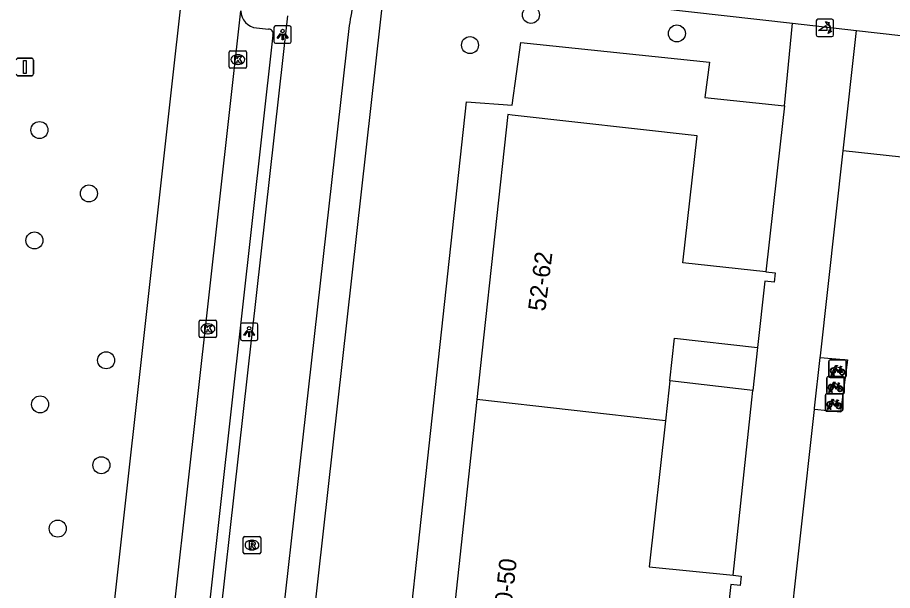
# Model space of a CAD drawing. Extents: x 161928 to 163055, y 386475 to 387428.
# Drawn here: x 162200.8 to 162251.1, y 386709.1 to 386742 of the extents above; entities that cross this region are included whole.
import ezdxf

# ---------------------------------------------------------------- set-up
doc = ezdxf.new("R2010")
doc.units = 0
for name, color, linetype in [('IMGEO_Boom', 7, 'Continuous'), ('IMGEO_Fietsenrek', 7, 'Continuous'), ('IMGEO_Fietspad_gesloten', 7, 'Continuous'), ('IMGEO_Groenvoorziening', 7, 'Continuous'), ('IMGEO_Kolk', 7, 'Continuous'), ('IMGEO_Lichtpunt', 7, 'Continuous'), ('IMGEO_Pand', 7, 'Continuous'), ('IMGEO_Pand_nummerreeks', 7, 'Continuous'), ('IMGEO_Poller', 7, 'Continuous'), ('IMGEO_Rijbaan_lokaal_open', 7, 'Continuous'), ('IMGEO_Rioolput', 7, 'Continuous'), ('IMGEO_Verkeersbordpaal', 7, 'Continuous'), ('IMGEO_Voetpad_open', 7, 'Continuous')]:
    doc.layers.add(name, color=color, linetype=linetype)

msp = doc.modelspace()

# ---------------------------------------------------------------- linework, layer by layer
at = {"layer": 'IMGEO_Boom'}
for centre in [(162230.309, 386742.181), (162238.704, 386741.115), (162226.8, 386740.448), (162202.024, 386735.566), (162204.872, 386731.922), (162201.735, 386729.22), (162205.86, 386722.326), (162202.065, 386719.795), (162205.587, 386716.297), (162203.076, 386712.65)]:
    msp.add_circle(centre, 0.489, dxfattribs=at)
at = {"layer": 'IMGEO_Fietsenrek'}
for p, q in [((162247.446, 386721.42), (162247.446, 386722.261)), ((162247.446, 386722.261), (162247.446, 386721.42)), ((162247.521, 386722.345), (162248.362, 386722.345)), ((162248.362, 386722.345), (162247.521, 386722.345)), ((162248.446, 386722.27), (162248.446, 386721.429)), ((162248.446, 386721.429), (162248.446, 386722.27)), ((162247.573, 386721.429), (162247.612, 386721.589)), ((162247.642, 386721.577), (162247.607, 386721.429)), ((162247.684, 386721.601), (162247.683, 386721.605)), ((162247.725, 386721.429), (162247.691, 386721.571)), ((162247.715, 386721.612), (162247.716, 386721.605)), ((162247.723, 386721.575), (162247.758, 386721.429)), ((162248.133, 386721.894), (162248.169, 386721.799)), ((162247.326, 386720.468), (162247.326, 386721.309)), ((162247.326, 386721.309), (162247.326, 386720.468)), ((162247.401, 386721.393), (162248.242, 386721.393)), ((162248.242, 386721.393), (162247.401, 386721.393)), ((162248.371, 386721.345), (162247.53, 386721.345)), ((162247.53, 386721.345), (162248.371, 386721.345)), ((162247.607, 386721.429), (162247.573, 386721.429)), ((162247.758, 386721.429), (162247.725, 386721.429)), ((162248.326, 386721.318), (162248.326, 386720.477)), ((162248.326, 386720.477), (162248.326, 386721.318)), ((162247.453, 386720.477), (162247.492, 386720.637)), ((162247.522, 386720.625), (162247.487, 386720.477)), ((162247.564, 386720.649), (162247.563, 386720.653)), ((162247.605, 386720.477), (162247.571, 386720.619)), ((162247.595, 386720.66), (162247.596, 386720.653)), ((162247.603, 386720.623), (162247.638, 386720.477)), ((162248.013, 386720.942), (162248.049, 386720.847)), ((162247.248, 386719.482), (162247.248, 386720.323)), ((162247.248, 386720.323), (162247.248, 386719.482)), ((162247.323, 386720.407), (162248.164, 386720.407)), ((162248.164, 386720.407), (162247.323, 386720.407)), ((162248.251, 386720.393), (162247.41, 386720.393)), ((162247.41, 386720.393), (162248.251, 386720.393)), ((162247.487, 386720.477), (162247.453, 386720.477)), ((162247.638, 386720.477), (162247.605, 386720.477)), ((162248.248, 386720.332), (162248.248, 386719.491)), ((162248.248, 386719.491), (162248.248, 386720.332)), ((162247.375, 386719.491), (162247.414, 386719.651)), ((162247.444, 386719.639), (162247.409, 386719.491)), ((162247.486, 386719.663), (162247.485, 386719.667)), ((162247.527, 386719.491), (162247.493, 386719.633)), ((162247.517, 386719.674), (162247.518, 386719.667)), ((162247.525, 386719.637), (162247.56, 386719.491)), ((162247.935, 386719.956), (162247.971, 386719.861)), ((162248.173, 386719.407), (162247.332, 386719.407)), ((162247.332, 386719.407), (162248.173, 386719.407)), ((162247.409, 386719.491), (162247.375, 386719.491)), ((162247.56, 386719.491), (162247.527, 386719.491))]:
    msp.add_line(p, q, dxfattribs=at)
for points in [[(162247.78, 386721.819), (162247.728, 386721.729), (162247.688, 386721.704), (162247.689, 386721.751), (162247.744, 386721.845)], [(162247.759, 386721.871), (162247.854, 386722.035), (162247.94, 386722.021), (162247.942, 386722.012), (162247.886, 386722.001), (162247.859, 386721.956), (162248.115, 386721.915)], [(162248.055, 386721.627), (162248.005, 386721.627), (162247.814, 386721.878), (162247.795, 386721.846)], [(162248.102, 386721.89), (162247.845, 386721.931), (162247.828, 386721.902), (162247.995, 386721.682), (162248.102, 386721.89)], [(162248.15, 386721.792), (162248.12, 386721.869), (162248.011, 386721.651), (162248.054, 386721.651)], [(162248.084, 386721.651), (162248.204, 386721.65), (162248.16, 386721.764)], [(162248.18, 386721.771), (162248.235, 386721.626), (162248.085, 386721.626)], [(162248.115, 386721.915), (162248.14, 386721.964), (162248.134, 386721.968), (162248.111, 386721.972), (162248.099, 386721.979), (162248.098, 386721.982), (162248.1, 386721.987), (162248.195, 386721.972), (162248.197, 386721.962), (162248.187, 386721.949), (162248.175, 386721.943), (162248.161, 386721.949), (162248.133, 386721.894)], [(162247.639, 386720.919), (162247.734, 386721.083), (162247.82, 386721.069), (162247.822, 386721.06), (162247.766, 386721.049), (162247.739, 386721.004), (162247.995, 386720.963)], [(162247.66, 386720.867), (162247.608, 386720.777), (162247.568, 386720.752), (162247.569, 386720.799), (162247.624, 386720.893)], [(162247.935, 386720.675), (162247.885, 386720.675), (162247.694, 386720.926), (162247.675, 386720.894)], [(162247.982, 386720.938), (162247.725, 386720.979), (162247.708, 386720.95), (162247.875, 386720.73), (162247.982, 386720.938)], [(162248.03, 386720.84), (162248, 386720.917), (162247.891, 386720.699), (162247.934, 386720.699)], [(162247.964, 386720.699), (162248.084, 386720.698), (162248.04, 386720.812)], [(162248.06, 386720.819), (162248.115, 386720.674), (162247.965, 386720.674)], [(162247.995, 386720.963), (162248.02, 386721.012), (162248.014, 386721.016), (162247.991, 386721.02), (162247.979, 386721.027), (162247.978, 386721.03), (162247.98, 386721.035), (162248.075, 386721.02), (162248.077, 386721.01), (162248.067, 386720.997), (162248.055, 386720.991), (162248.041, 386720.997), (162248.013, 386720.942)], [(162247.561, 386719.933), (162247.656, 386720.097), (162247.742, 386720.083), (162247.744, 386720.074), (162247.688, 386720.063), (162247.661, 386720.018), (162247.917, 386719.977)], [(162247.917, 386719.977), (162247.942, 386720.026), (162247.936, 386720.03), (162247.913, 386720.034), (162247.901, 386720.041), (162247.9, 386720.044), (162247.902, 386720.049), (162247.997, 386720.034), (162247.999, 386720.024), (162247.989, 386720.011), (162247.977, 386720.005), (162247.963, 386720.011), (162247.935, 386719.956)], [(162247.582, 386719.881), (162247.53, 386719.791), (162247.49, 386719.766), (162247.491, 386719.813), (162247.546, 386719.907)], [(162247.857, 386719.689), (162247.807, 386719.689), (162247.616, 386719.94), (162247.597, 386719.908)], [(162247.904, 386719.952), (162247.647, 386719.993), (162247.63, 386719.964), (162247.797, 386719.744), (162247.904, 386719.952)], [(162247.952, 386719.854), (162247.922, 386719.931), (162247.813, 386719.713), (162247.856, 386719.713)], [(162247.886, 386719.713), (162248.006, 386719.712), (162247.962, 386719.826)], [(162247.982, 386719.833), (162248.037, 386719.688), (162247.887, 386719.688)]]:
    msp.add_lwpolyline(points, dxfattribs=at)
for centre, radius, start, end in [((162247.524, 386722.267), 0.0779, 92.4484, 184.2845), ((162247.524, 386722.267), 0.0779, 92.4484, 184.2845), ((162248.368, 386722.267), 0.0779, 2.4484, 94.2845), ((162248.368, 386722.267), 0.0779, 2.4484, 94.2845), ((162247.686, 386721.73), 0.159, 62.6766, 242.1369), ((162247.686, 386721.73), 0.129, 63.3192, 238.903), ((162247.666, 386721.601), 0.0499, 12.8025, 158.6934), ((162247.686, 386721.73), 0.159, 253.9967, 271.7867), ((162247.666, 386721.601), 0.0174, 12.8025, 163.4502), ((162247.686, 386721.73), 0.129, 253.415, 269.0204), ((162247.686, 386721.73), 0.129, 283.6043, 43.4302), ((162247.686, 386721.73), 0.159, 283.5766, 46.6042), ((162248.213, 386721.646), 0.159, 113.3408, 178.3217), ((162248.213, 386721.646), 0.159, 187.0065, 105.7708), ((162248.213, 386721.646), 0.129, 113.923, 177.9556), ((162248.213, 386721.646), 0.129, 188.6715, 104.5883), ((162247.404, 386721.315), 0.0779, 92.4484, 184.2845), ((162247.404, 386721.315), 0.0779, 92.4484, 184.2845), ((162247.524, 386721.423), 0.0779, 182.4484, 274.2845), ((162247.524, 386721.423), 0.0779, 182.4484, 274.2845), ((162248.248, 386721.315), 0.0779, 2.4484, 94.2845), ((162248.248, 386721.315), 0.0779, 2.4484, 94.2845), ((162248.368, 386721.423), 0.0779, 272.4484, 4.2845), ((162248.368, 386721.423), 0.0779, 272.4484, 4.2845), ((162247.566, 386720.778), 0.159, 62.6766, 242.1369), ((162247.566, 386720.778), 0.129, 63.3192, 238.903), ((162247.546, 386720.649), 0.0499, 12.8025, 158.6934), ((162247.566, 386720.778), 0.159, 253.9967, 271.7867), ((162247.546, 386720.649), 0.0174, 12.8025, 163.4502), ((162247.566, 386720.778), 0.129, 253.415, 269.0204), ((162247.566, 386720.778), 0.129, 283.6043, 43.4302), ((162247.566, 386720.778), 0.159, 283.5766, 46.6042), ((162248.093, 386720.694), 0.159, 113.3408, 178.3217), ((162248.093, 386720.694), 0.159, 187.0065, 105.7708), ((162248.093, 386720.694), 0.129, 113.923, 177.9556), ((162248.093, 386720.694), 0.129, 188.6715, 104.5883), ((162247.326, 386720.329), 0.0779, 92.4484, 184.2845), ((162247.326, 386720.329), 0.0779, 92.4484, 184.2845), ((162247.404, 386720.471), 0.0779, 182.4484, 274.2845), ((162247.404, 386720.471), 0.0779, 182.4484, 274.2845), ((162248.17, 386720.329), 0.0779, 2.4484, 94.2845), ((162248.17, 386720.329), 0.0779, 2.4484, 94.2845), ((162248.248, 386720.471), 0.0779, 272.4484, 4.2845), ((162248.248, 386720.471), 0.0779, 272.4484, 4.2845), ((162247.488, 386719.792), 0.159, 62.6766, 242.1369), ((162247.488, 386719.792), 0.129, 63.3192, 238.903), ((162247.468, 386719.663), 0.0499, 12.8025, 158.6934), ((162247.488, 386719.792), 0.159, 253.9967, 271.7867), ((162247.468, 386719.663), 0.0174, 12.8025, 163.4502), ((162247.488, 386719.792), 0.129, 253.415, 269.0204), ((162247.488, 386719.792), 0.129, 283.6043, 43.4302), ((162247.488, 386719.792), 0.159, 283.5766, 46.6042), ((162248.015, 386719.708), 0.159, 113.3408, 178.3217), ((162248.015, 386719.708), 0.159, 187.0065, 105.7708), ((162248.015, 386719.708), 0.129, 113.923, 177.9556), ((162248.015, 386719.708), 0.129, 188.6715, 104.5883), ((162247.326, 386719.485), 0.0779, 182.4484, 274.2845), ((162247.326, 386719.485), 0.0779, 182.4484, 274.2845), ((162248.17, 386719.485), 0.0779, 272.4484, 4.2845), ((162248.17, 386719.485), 0.0779, 272.4484, 4.2845)]:
    msp.add_arc(centre, radius, start, end, dxfattribs=at)
at = {"layer": 'IMGEO_Fietspad_gesloten'}
for points in [[(162195.921, 386555.33), (162196.623, 386563.902), (162198.619, 386583.997), (162202.473, 386618.652), (162216.324, 386742.13)], [(162219.856, 386741.57), (162213.001, 386680.793), (162211.475, 386667.262)]]:
    msp.add_lwpolyline(points, dxfattribs=at)
msp.add_arc((162230.14, 386740.309), 10.361, 156.6566, 173.0072, dxfattribs=at)
at = {"layer": 'IMGEO_Groenvoorziening'}
for points in [[(162238.505, 386679.954), (162220.599, 386681.926), (162226.595, 386737.185), (162229.227, 386736.991), (162229.722, 386740.601), (162240.582, 386739.464), (162240.32, 386737.425), (162244.895, 386736.957)], [(162266.824, 386732.35), (162248.275, 386734.36)]]:
    msp.add_lwpolyline(points, dxfattribs=at)
at = {"layer": 'IMGEO_Kolk'}
for p, q in [((162212.945, 386739.188), (162212.945, 386740.04)), ((162213.02, 386740.114), (162213.872, 386740.114)), ((162213.433, 386739.894), (162213.458, 386739.894)), ((162213.946, 386740.04), (162213.946, 386739.188)), ((162213.456, 386739.334), (162213.431, 386739.334)), ((162213.872, 386739.114), (162213.02, 386739.114)), ((162211.295, 386724.637), (162212.147, 386724.637)), ((162211.22, 386723.711), (162211.22, 386724.563)), ((162211.708, 386724.417), (162211.733, 386724.417)), ((162212.221, 386724.563), (162212.221, 386723.711)), ((162212.147, 386723.637), (162211.295, 386723.637)), ((162211.731, 386723.857), (162211.706, 386723.857))]:
    msp.add_line(p, q, dxfattribs=at)
for points in [[(162212.945, 386739.188), (162212.945, 386740.04)], [(162213.02, 386740.114), (162213.872, 386740.114)], [(162213.266, 386739.814), (162213.389, 386739.814), (162213.389, 386739.663), (162213.519, 386739.814), (162213.683, 386739.814), (162213.537, 386739.663), (162213.69, 386739.414), (162213.538, 386739.414), (162213.453, 386739.578), (162213.389, 386739.511), (162213.389, 386739.414), (162213.266, 386739.414), (162213.266, 386739.814)], [(162213.946, 386740.04), (162213.946, 386739.188)], [(162213.872, 386739.114), (162213.02, 386739.114)], [(162211.295, 386724.637), (162212.147, 386724.637)], [(162211.22, 386723.711), (162211.22, 386724.563)], [(162211.541, 386724.337), (162211.664, 386724.337), (162211.664, 386724.186), (162211.794, 386724.337), (162211.958, 386724.337), (162211.812, 386724.186), (162211.965, 386723.937), (162211.813, 386723.937), (162211.728, 386724.101), (162211.664, 386724.034), (162211.664, 386723.937), (162211.541, 386723.937), (162211.541, 386724.337)], [(162212.221, 386724.563), (162212.221, 386723.711)], [(162212.147, 386723.637), (162211.295, 386723.637)]]:
    msp.add_lwpolyline(points, dxfattribs=at)
for centre, start, end in [((162213.022, 386740.038), 91.552, 178.448), ((162213.022, 386740.038), 91.552, 178.448), ((162213.87, 386740.038), 1.552, 88.448), ((162213.87, 386740.038), 1.552, 88.448), ((162213.022, 386739.19), 181.552, 268.448), ((162213.022, 386739.19), 181.552, 268.448), ((162213.87, 386739.19), 271.552, 358.448), ((162213.87, 386739.19), 271.552, 358.448), ((162211.297, 386724.561), 91.552, 178.448), ((162211.297, 386724.561), 91.552, 178.448), ((162212.145, 386724.561), 1.552, 88.448), ((162212.145, 386724.561), 1.552, 88.448), ((162211.297, 386723.713), 181.552, 268.448), ((162211.297, 386723.713), 181.552, 268.448), ((162212.145, 386723.713), 271.552, 358.448), ((162212.145, 386723.713), 271.552, 358.448)]:
    msp.add_arc(centre, 0.0765, start, end, dxfattribs=at)
for centre, major_axis, ratio, start_param, end_param in [((162213.432, 386739.614), (-0.387, 0.002), 0.722429, 4.712389, 7.853982), ((162213.457, 386739.614), (-0.39, 0.002), 0.717154, 1.570796, 4.712389), ((162211.707, 386724.137), (-0.387, 0.002), 0.722429, 4.712389, 7.853982), ((162211.732, 386724.137), (-0.39, 0.002), 0.717154, 1.570796, 4.712389)]:
    msp.add_ellipse(centre, major_axis=major_axis, ratio=ratio, start_param=start_param, end_param=end_param, dxfattribs=at)
at = {"layer": 'IMGEO_Lichtpunt'}
for p, q in [((162215.517, 386741.458), (162215.517, 386740.651)), ((162215.517, 386741.458), (162215.517, 386740.651)), ((162216.419, 386741.553), (162215.611, 386741.553)), ((162216.419, 386741.553), (162215.611, 386741.553)), ((162216.513, 386740.651), (162216.513, 386741.458)), ((162216.513, 386740.651), (162216.513, 386741.458)), ((162215.611, 386740.557), (162216.419, 386740.557)), ((162215.611, 386740.557), (162216.419, 386740.557)), ((162213.595, 386724.373), (162213.595, 386723.566)), ((162213.595, 386724.373), (162213.595, 386723.566)), ((162214.497, 386724.468), (162213.689, 386724.468)), ((162214.497, 386724.468), (162213.689, 386724.468)), ((162214.591, 386723.566), (162214.591, 386724.373)), ((162214.591, 386723.566), (162214.591, 386724.373)), ((162213.689, 386723.472), (162214.497, 386723.472)), ((162213.689, 386723.472), (162214.497, 386723.472))]:
    msp.add_line(p, q, dxfattribs=at)
for points in [[(162215.891, 386741.122), (162215.93, 386741.094), (162215.742, 386740.832), (162215.704, 386740.859), (162215.891, 386741.122)], [(162215.993, 386741.074), (162216.04, 386741.074), (162216.04, 386740.752), (162215.993, 386740.752), (162215.993, 386741.074)], [(162216.103, 386741.094), (162216.141, 386741.121), (162216.328, 386740.859), (162216.289, 386740.831), (162216.103, 386741.094)], [(162213.969, 386724.037), (162214.008, 386724.009), (162213.82, 386723.747), (162213.782, 386723.774), (162213.969, 386724.037)], [(162214.071, 386723.989), (162214.118, 386723.989), (162214.118, 386723.667), (162214.071, 386723.667), (162214.071, 386723.989)], [(162214.181, 386724.009), (162214.219, 386724.036), (162214.406, 386723.774), (162214.367, 386723.746), (162214.181, 386724.009)]]:
    msp.add_lwpolyline(points, dxfattribs=at)
for centre in [(162216.016, 386741.256), (162214.094, 386724.171)]:
    msp.add_circle(centre, 0.0994, dxfattribs=at)
for centre, start, end in [((162215.611, 386741.458), 90, 180), ((162215.611, 386741.458), 90, 180), ((162216.419, 386741.458), 0, 90), ((162216.419, 386741.458), 0, 90), ((162215.611, 386740.651), 180, 270), ((162215.611, 386740.651), 180, 270), ((162216.419, 386740.651), 270, 0), ((162216.419, 386740.651), 270, 360), ((162213.689, 386724.373), 90, 180), ((162213.689, 386724.373), 90, 180), ((162214.497, 386724.373), 0, 90), ((162214.497, 386724.373), 0, 90), ((162213.689, 386723.566), 180, 270), ((162213.689, 386723.566), 180, 270), ((162214.497, 386723.566), 270, 0), ((162214.497, 386723.566), 270, 360)]:
    msp.add_arc(centre, 0.0946, start, end, dxfattribs=at)
at = {"layer": 'IMGEO_Pand'}
for points in [[(162243.814, 386727.41), (162239.051, 386727.924), (162239.863, 386735.236), (162229.225, 386736.425), (162228.978, 386736.449), (162227.487, 386722.73), (162227.197, 386720.065)], [(162243.814, 386727.41), (162244.359, 386727.349), (162244.303, 386726.814), (162243.766, 386726.87), (162243.338, 386723.065)], [(162238.295, 386721.139), (162238.568, 386723.602), (162243.338, 386723.065)], [(162238.295, 386721.139), (162238.236, 386720.614), (162238.041, 386718.857)], [(162227.197, 386720.065), (162225.943, 386708.524), (162225.587, 386705.243), (162225.133, 386701.061)], [(162238.041, 386718.857), (162227.197, 386720.065)], [(162238.041, 386718.857), (162237.109, 386710.454), (162241.94, 386709.969)], [(162241.94, 386709.969), (162242.401, 386709.914), (162242.344, 386709.374), (162241.807, 386709.43), (162241.379, 386705.642)]]:
    msp.add_lwpolyline(points, dxfattribs=at)
at = {"layer": 'IMGEO_Poller'}
for p, q in [((162246.721, 386741.84), (162246.721, 386741.033)), ((162246.721, 386741.84), (162246.721, 386741.033)), ((162247.623, 386741.935), (162246.815, 386741.935)), ((162247.623, 386741.935), (162246.815, 386741.935)), ((162247.717, 386741.033), (162247.717, 386741.84)), ((162247.717, 386741.033), (162247.717, 386741.84)), ((162246.815, 386740.938), (162247.623, 386740.938)), ((162246.815, 386740.938), (162247.623, 386740.938))]:
    msp.add_line(p, q, dxfattribs=at)
for points in [[(162247.4, 386741.664), (162247.388, 386741.591), (162247.263, 386741.796)], [(162247.263, 386741.796), (162247.494, 386741.73), (162247.423, 386741.698)], [(162247.356, 386741.291), (162246.843, 386741.291), (162247.273, 386741.566)], [(162247.416, 386741.119), (162247.482, 386741.35), (162247.512, 386741.282)], [(162247.548, 386741.255), (162247.62, 386741.244), (162247.416, 386741.119)]]:
    msp.add_lwpolyline(points, dxfattribs=at)
for centre, radius, start, end in [((162246.815, 386741.84), 0.0946, 90, 180), ((162246.815, 386741.84), 0.0946, 90, 180), ((162247.042, 386741.351), 0.516, 349.3569, 42.2912), ((162247.623, 386741.84), 0.0946, 0, 90), ((162247.623, 386741.84), 0.0946, 0, 90), ((162247.028, 386741.341), 0.332, 351.3247, 42.4854), ((162247.042, 386741.351), 0.476, 351.7527, 41.1691), ((162246.815, 386741.033), 0.0946, 180, 270), ((162246.815, 386741.033), 0.0946, 180, 270), ((162247.623, 386741.033), 0.0946, 270, 0), ((162247.623, 386741.033), 0.0946, 270, 0)]:
    msp.add_arc(centre, radius, start, end, dxfattribs=at)
at = {"layer": 'IMGEO_Rijbaan_lokaal_open'}
for points in [[(162210.549, 386746.328), (162205.453, 386700.673)], [(162206.765, 386681.055), (162213.621, 386742.419)]]:
    msp.add_lwpolyline(points, dxfattribs=at)
at = {"layer": 'IMGEO_Rioolput'}
for p, q in [((162213.755, 386711.279), (162213.755, 386712.131)), ((162213.83, 386712.205), (162214.682, 386712.205)), ((162214.243, 386711.985), (162214.268, 386711.985)), ((162214.756, 386712.131), (162214.756, 386711.279)), ((162214.682, 386711.205), (162213.83, 386711.205)), ((162214.266, 386711.425), (162214.241, 386711.425))]:
    msp.add_line(p, q, dxfattribs=at)
for points in [[(162213.755, 386711.279), (162213.755, 386712.131)], [(162213.83, 386712.205), (162214.682, 386712.205)], [(162214.756, 386712.131), (162214.756, 386711.279)], [(162214.344, 386711.903), (162214.092, 386711.905), (162214.092, 386711.505)], [(162214.092, 386711.505), (162214.216, 386711.505), (162214.216, 386711.667), (162214.227, 386711.667)], [(162214.27, 386711.824), (162214.216, 386711.824), (162214.216, 386711.743)], [(162214.216, 386711.743), (162214.268, 386711.743)], [(162214.274, 386711.638), (162214.345, 386711.505), (162214.485, 386711.505), (162214.42, 386711.631)], [(162214.682, 386711.205), (162213.83, 386711.205)]]:
    msp.add_lwpolyline(points, dxfattribs=at)
for centre, radius, start, end in [((162213.832, 386712.129), 0.0765, 91.552, 178.448), ((162213.832, 386712.129), 0.0765, 91.552, 178.448), ((162214.68, 386712.129), 0.0765, 1.552, 88.448), ((162214.68, 386712.129), 0.0765, 1.552, 88.448), ((162214.226, 386711.614), 0.0533, 26.0293, 88.6989), ((162214.252, 386711.932), 0.19, 274.7715, 282.9687), ((162214.276, 386711.728), 0.0964, 77.0061, 93.1865), ((162214.29, 386711.785), 0.0378, 276.6634, 79.6772), ((162214.343, 386711.793), 0.109, 350.3612, 89.416), ((162214.341, 386711.793), 0.112, 277.5842, 350.9817), ((162214.325, 386711.578), 0.108, 29.5134, 73.7905), ((162213.832, 386711.281), 0.0765, 181.552, 268.448), ((162213.832, 386711.281), 0.0765, 181.552, 268.448), ((162214.68, 386711.281), 0.0765, 271.552, 358.448), ((162214.68, 386711.281), 0.0765, 271.552, 358.448)]:
    msp.add_arc(centre, radius, start, end, dxfattribs=at)
for centre, major_axis, ratio, start_param, end_param in [((162214.242, 386711.705), (-0.387, 0.002), 0.722429, 4.712389, 7.853982), ((162214.267, 386711.705), (-0.39, 0.002), 0.717154, 1.570796, 4.712389)]:
    msp.add_ellipse(centre, major_axis=major_axis, ratio=ratio, start_param=start_param, end_param=end_param, dxfattribs=at)
at = {"layer": 'IMGEO_Verkeersbordpaal'}
for p, q in [((162200.79, 386739.688), (162201.58, 386739.688)), ((162201.58, 386739.688), (162200.79, 386739.688)), ((162201.68, 386739.588), (162201.68, 386738.788)), ((162201.68, 386738.788), (162201.68, 386739.588)), ((162201.58, 386738.688), (162200.79, 386738.688)), ((162200.79, 386738.688), (162201.58, 386738.688))]:
    msp.add_line(p, q, dxfattribs=at)
msp.add_lwpolyline([(162201.11, 386739.563), (162201.26, 386739.563), (162201.26, 386738.813), (162201.11, 386738.813), (162201.11, 386739.563)], dxfattribs=at)
for centre, start, end in [((162200.79, 386739.588), 90, 180), ((162200.79, 386739.588), 90, 180), ((162201.58, 386739.588), 0, 90), ((162201.58, 386739.588), 360, 90), ((162200.79, 386738.788), 180, 270), ((162200.79, 386738.788), 180, 270), ((162201.58, 386738.788), 270, 0), ((162201.58, 386738.788), 270, 0)]:
    msp.add_arc(centre, 0.1, start, end, dxfattribs=at)
at = {"layer": 'IMGEO_Voetpad_open'}
for points in [[(162223.437, 386679.534), (162214.782, 386680.498), (162221.929, 386744.346)], [(162221.929, 386744.346), (162245.363, 386741.706)], [(162244.895, 386736.957), (162245.363, 386741.706)], [(162245.363, 386741.706), (162249.047, 386741.291)], [(162214.524, 386741.431), (162215.199, 386741.358)], [(162248.275, 386734.36), (162249.047, 386741.291)], [(162249.047, 386741.291), (162267.581, 386739.204)], [(162215.464, 386741.02), (162208.839, 386681.722)], [(162244.895, 386736.957), (162244.645, 386734.753), (162243.814, 386727.41)], [(162246.951, 386722.493), (162246.961, 386722.578), (162248.275, 386734.36)], [(162243.338, 386723.065), (162243.079, 386720.59)], [(162246.619, 386719.491), (162246.629, 386719.581), (162246.951, 386722.493)], [(162246.951, 386722.493), (162248.513, 386722.345), (162248.126, 386719.341), (162246.619, 386719.491)], [(162243.079, 386720.59), (162238.295, 386721.139)], [(162241.94, 386709.969), (162243.022, 386720.05), (162243.079, 386720.59)], [(162245.035, 386705.194), (162245.049, 386705.319), (162246.619, 386719.491)]]:
    msp.add_lwpolyline(points, dxfattribs=at)
for centre, radius, start, end in [((162214.614, 386742.42), 0.993, 180.051, 264.8016), ((162215.211, 386741.095), 0.263, 343.5077, 92.6869)]:
    msp.add_arc(centre, radius, start, end, dxfattribs=at)

# ---------------------------------------------------------------- texts
at = {"layer": 'IMGEO_Pand_nummerreeks'}
for s, rotation, p in [('52-62', 82.9348, (162231.128, 386725.111)), ('40-50', 83.7996, (162229.13, 386707.482))]:
    msp.add_text(s, height=1, rotation=rotation, dxfattribs=at).set_placement(p)

doc.saveas('drawing.dxf')
